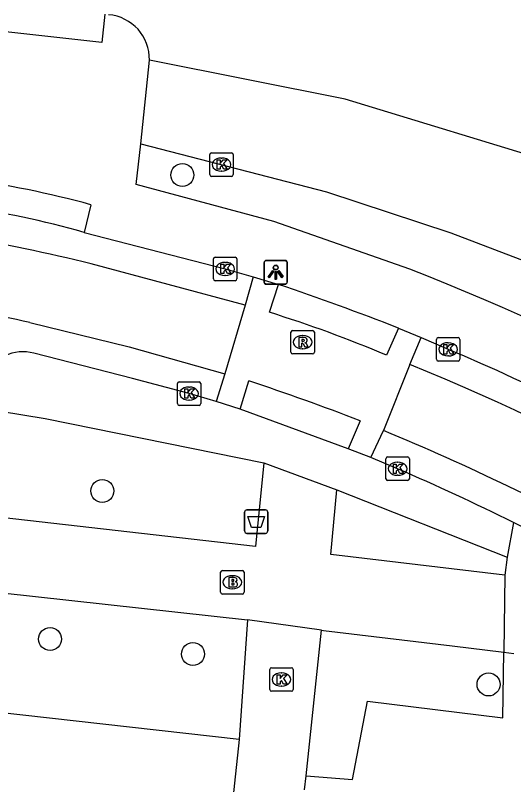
# Model space of a CAD drawing. Extents: x 161928 to 163055, y 386475 to 387428.
# Drawn here: x 162385.54 to 162406.77, y 386717.95 to 386750.74 of the extents above; entities that cross this region are included whole.
import ezdxf

# ---------------------------------------------------------------- set-up
doc = ezdxf.new("R2010")
doc.units = 0
for name, color, linetype in [('IMGEO_Afvalbak', 7, 'Continuous'), ('IMGEO_Boom', 7, 'Continuous'), ('IMGEO_Brandkraan', 7, 'Continuous'), ('IMGEO_Groenvoorziening', 7, 'Continuous'), ('IMGEO_Kolk', 7, 'Continuous'), ('IMGEO_Lichtpunt', 7, 'Continuous'), ('IMGEO_Parkeervlak_open', 7, 'Continuous'), ('IMGEO_Rijbaan_lokaal_gesloten', 7, 'Continuous'), ('IMGEO_Rijbaan_lokaal_open', 7, 'Continuous'), ('IMGEO_Rioolput', 7, 'Continuous'), ('IMGEO_Voetpad_open', 7, 'Continuous')]:
    doc.layers.add(name, color=color, linetype=linetype)

msp = doc.modelspace()

# ---------------------------------------------------------------- linework, layer by layer
at = {"layer": 'IMGEO_Afvalbak'}
for p, q in [((162395.305, 386728.763), (162395.305, 386729.563)), ((162395.305, 386729.563), (162395.305, 386728.763)), ((162395.405, 386729.663), (162396.195, 386729.663)), ((162396.195, 386729.663), (162395.405, 386729.663)), ((162396.295, 386729.563), (162396.295, 386728.763)), ((162396.295, 386728.763), (162396.295, 386729.563)), ((162396.195, 386728.663), (162395.405, 386728.663)), ((162395.405, 386728.663), (162396.195, 386728.663))]:
    msp.add_line(p, q, dxfattribs=at)
msp.add_lwpolyline([(162395.448, 386729.377), (162396.152, 386729.377), (162396.003, 386728.907), (162395.597, 386728.907), (162395.448, 386729.377)], dxfattribs=at)
for centre, start, end in [((162395.405, 386729.563), 90, 180), ((162395.405, 386729.563), 90, 180), ((162396.195, 386729.563), 0, 90), ((162396.195, 386729.563), 360, 90), ((162395.405, 386728.763), 180, 270), ((162395.405, 386728.763), 180, 270), ((162396.195, 386728.763), 270, 0), ((162396.195, 386728.763), 270, 0)]:
    msp.add_arc(centre, 0.1, start, end, dxfattribs=at)
at = {"layer": 'IMGEO_Boom'}
for centre in [(162392.654, 386743.938), (162389.24, 386730.47), (162387.016, 386724.155), (162393.105, 386723.516), (162405.702, 386722.222)]:
    msp.add_circle(centre, 0.489, dxfattribs=at)
at = {"layer": 'IMGEO_Brandkraan'}
for p, q in [((162394.283, 386726.151), (162394.283, 386727.003)), ((162394.358, 386727.077), (162395.21, 386727.077)), ((162395.284, 386727.003), (162395.284, 386726.151)), ((162394.771, 386726.857), (162394.796, 386726.857)), ((162394.794, 386726.297), (162394.769, 386726.297)), ((162395.21, 386726.077), (162394.358, 386726.077))]:
    msp.add_line(p, q, dxfattribs=at)
for points in [[(162394.283, 386726.151), (162394.283, 386727.003)], [(162394.358, 386727.077), (162395.21, 386727.077)], [(162395.284, 386727.003), (162395.284, 386726.151)], [(162394.631, 386726.777), (162394.631, 386726.377), (162394.844, 386726.377)], [(162394.862, 386726.777), (162394.631, 386726.777)], [(162394.81, 386726.696), (162394.756, 386726.696), (162394.756, 386726.62)], [(162394.756, 386726.62), (162394.809, 386726.62)], [(162394.818, 386726.544), (162394.756, 386726.544), (162394.756, 386726.463)], [(162394.756, 386726.463), (162394.818, 386726.463)], [(162395.21, 386726.077), (162394.358, 386726.077)]]:
    msp.add_lwpolyline(points, dxfattribs=at)
for centre, radius, start, end in [((162394.36, 386727.001), 0.0765, 91.552, 178.448), ((162394.36, 386727.001), 0.0765, 91.552, 178.448), ((162395.208, 386727.001), 0.0765, 1.552, 88.448), ((162395.208, 386727.001), 0.0765, 1.552, 88.448), ((162394.811, 386726.658), 0.0379, 267.8285, 90.9355), ((162394.866, 386726.632), 0.145, 59.4692, 91.5367), ((162394.891, 386726.679), 0.0922, 285.5137, 58.1501), ((162394.896, 386726.487), 0.105, 301.3115, 78.989), ((162394.819, 386726.503), 0.0404, 269.8759, 90.5077), ((162394.85, 386726.628), 0.251, 268.6676, 293.5347), ((162394.36, 386726.153), 0.0765, 181.552, 268.448), ((162394.36, 386726.153), 0.0765, 181.552, 268.448), ((162395.208, 386726.153), 0.0765, 271.552, 358.448), ((162395.208, 386726.153), 0.0765, 271.552, 358.448)]:
    msp.add_arc(centre, radius, start, end, dxfattribs=at)
for centre, major_axis, ratio, start_param, end_param in [((162394.77, 386726.577), (-0.387, 0.002), 0.722429, 4.712389, 7.853982), ((162394.795, 386726.577), (-0.39, 0.002), 0.717154, 1.570796, 4.712389)]:
    msp.add_ellipse(centre, major_axis=major_axis, ratio=ratio, start_param=start_param, end_param=end_param, dxfattribs=at)
at = {"layer": 'IMGEO_Groenvoorziening'}
for points in [[(162395.081, 386719.869), (162368.417, 386722.87), (162368.614, 386725.015), (162357.984, 386726.402), (162357.411, 386722.557), (162355.179, 386722.702)], [(162397.924, 386718.328), (162399.908, 386718.167), (162400.545, 386721.503), (162406.309, 386720.802), (162406.356, 386723.597)]]:
    msp.add_lwpolyline(points, dxfattribs=at)
at = {"layer": 'IMGEO_Kolk'}
for p, q in [((162393.821, 386743.955), (162393.821, 386744.807)), ((162393.896, 386744.881), (162394.748, 386744.881)), ((162394.309, 386744.661), (162394.334, 386744.661)), ((162394.822, 386744.807), (162394.822, 386743.955)), ((162394.332, 386744.101), (162394.307, 386744.101)), ((162394.748, 386743.881), (162393.896, 386743.881)), ((162393.978, 386739.507), (162393.978, 386740.359)), ((162394.053, 386740.433), (162394.905, 386740.433)), ((162394.979, 386740.359), (162394.979, 386739.507)), ((162394.466, 386740.213), (162394.491, 386740.213)), ((162394.905, 386739.433), (162394.053, 386739.433)), ((162394.489, 386739.653), (162394.464, 386739.653)), ((162403.481, 386736.081), (162403.481, 386736.933)), ((162403.556, 386737.007), (162404.408, 386737.007)), ((162403.969, 386736.787), (162403.994, 386736.787)), ((162404.482, 386736.933), (162404.482, 386736.081)), ((162403.992, 386736.227), (162403.967, 386736.227)), ((162404.408, 386736.007), (162403.556, 386736.007)), ((162392.515, 386735.119), (162393.367, 386735.119)), ((162392.44, 386734.193), (162392.44, 386735.045)), ((162392.928, 386734.899), (162392.953, 386734.899)), ((162393.441, 386735.045), (162393.441, 386734.193)), ((162393.367, 386734.119), (162392.515, 386734.119)), ((162392.951, 386734.339), (162392.926, 386734.339)), ((162401.327, 386730.992), (162401.327, 386731.844)), ((162401.402, 386731.918), (162402.254, 386731.918)), ((162402.328, 386731.844), (162402.328, 386730.992)), ((162401.815, 386731.698), (162401.84, 386731.698)), ((162402.254, 386730.918), (162401.402, 386730.918)), ((162401.838, 386731.138), (162401.813, 386731.138)), ((162396.375, 386722.005), (162396.375, 386722.857)), ((162396.45, 386722.931), (162397.302, 386722.931)), ((162396.863, 386722.711), (162396.888, 386722.711)), ((162397.376, 386722.857), (162397.376, 386722.005)), ((162396.886, 386722.151), (162396.861, 386722.151)), ((162397.302, 386721.931), (162396.45, 386721.931))]:
    msp.add_line(p, q, dxfattribs=at)
for points in [[(162393.821, 386743.955), (162393.821, 386744.807)], [(162393.896, 386744.881), (162394.748, 386744.881)], [(162394.822, 386744.807), (162394.822, 386743.955)], [(162394.142, 386744.581), (162394.265, 386744.581), (162394.265, 386744.43), (162394.395, 386744.581), (162394.559, 386744.581), (162394.413, 386744.43), (162394.566, 386744.181), (162394.414, 386744.181), (162394.329, 386744.345), (162394.265, 386744.278), (162394.265, 386744.181), (162394.142, 386744.181), (162394.142, 386744.581)], [(162394.748, 386743.881), (162393.896, 386743.881)], [(162393.978, 386739.507), (162393.978, 386740.359)], [(162394.053, 386740.433), (162394.905, 386740.433)], [(162394.979, 386740.359), (162394.979, 386739.507)], [(162394.299, 386740.133), (162394.422, 386740.133), (162394.422, 386739.982), (162394.552, 386740.133), (162394.716, 386740.133), (162394.57, 386739.982), (162394.723, 386739.733), (162394.571, 386739.733), (162394.486, 386739.897), (162394.422, 386739.83), (162394.422, 386739.733), (162394.299, 386739.733), (162394.299, 386740.133)], [(162394.905, 386739.433), (162394.053, 386739.433)], [(162403.481, 386736.081), (162403.481, 386736.933)], [(162403.556, 386737.007), (162404.408, 386737.007)], [(162404.482, 386736.933), (162404.482, 386736.081)], [(162403.802, 386736.707), (162403.925, 386736.707), (162403.925, 386736.556), (162404.055, 386736.707), (162404.219, 386736.707), (162404.073, 386736.556), (162404.226, 386736.307), (162404.074, 386736.307), (162403.989, 386736.471), (162403.925, 386736.404), (162403.925, 386736.307), (162403.802, 386736.307), (162403.802, 386736.707)], [(162404.408, 386736.007), (162403.556, 386736.007)], [(162392.515, 386735.119), (162393.367, 386735.119)], [(162392.44, 386734.193), (162392.44, 386735.045)], [(162392.761, 386734.819), (162392.884, 386734.819), (162392.884, 386734.668), (162393.014, 386734.819), (162393.178, 386734.819), (162393.032, 386734.668), (162393.185, 386734.419), (162393.033, 386734.419), (162392.948, 386734.583), (162392.884, 386734.516), (162392.884, 386734.419), (162392.761, 386734.419), (162392.761, 386734.819)], [(162393.441, 386735.045), (162393.441, 386734.193)], [(162393.367, 386734.119), (162392.515, 386734.119)], [(162401.327, 386730.992), (162401.327, 386731.844)], [(162401.402, 386731.918), (162402.254, 386731.918)], [(162402.328, 386731.844), (162402.328, 386730.992)], [(162401.648, 386731.618), (162401.771, 386731.618), (162401.771, 386731.467), (162401.901, 386731.618), (162402.065, 386731.618), (162401.919, 386731.467), (162402.072, 386731.218), (162401.92, 386731.218), (162401.835, 386731.382), (162401.771, 386731.315), (162401.771, 386731.218), (162401.648, 386731.218), (162401.648, 386731.618)], [(162402.254, 386730.918), (162401.402, 386730.918)], [(162396.375, 386722.005), (162396.375, 386722.857)], [(162396.45, 386722.931), (162397.302, 386722.931)], [(162396.696, 386722.631), (162396.819, 386722.631), (162396.819, 386722.48), (162396.949, 386722.631), (162397.113, 386722.631), (162396.967, 386722.48), (162397.12, 386722.231), (162396.968, 386722.231), (162396.883, 386722.395), (162396.819, 386722.328), (162396.819, 386722.231), (162396.696, 386722.231), (162396.696, 386722.631)], [(162397.376, 386722.857), (162397.376, 386722.005)], [(162397.302, 386721.931), (162396.45, 386721.931)]]:
    msp.add_lwpolyline(points, dxfattribs=at)
for centre, start, end in [((162393.898, 386744.805), 91.552, 178.448), ((162393.898, 386744.805), 91.552, 178.448), ((162394.746, 386744.805), 1.552, 88.448), ((162394.746, 386744.805), 1.552, 88.448), ((162393.898, 386743.957), 181.552, 268.448), ((162393.898, 386743.957), 181.552, 268.448), ((162394.746, 386743.957), 271.552, 358.448), ((162394.746, 386743.957), 271.552, 358.448), ((162394.055, 386740.357), 91.552, 178.448), ((162394.055, 386740.357), 91.552, 178.448), ((162394.903, 386740.357), 1.552, 88.448), ((162394.903, 386740.357), 1.552, 88.448), ((162394.055, 386739.509), 181.552, 268.448), ((162394.055, 386739.509), 181.552, 268.448), ((162394.903, 386739.509), 271.552, 358.448), ((162394.903, 386739.509), 271.552, 358.448), ((162403.558, 386736.931), 91.552, 178.448), ((162403.558, 386736.931), 91.552, 178.448), ((162404.406, 386736.931), 1.552, 88.448), ((162404.406, 386736.931), 1.552, 88.448), ((162403.558, 386736.083), 181.552, 268.448), ((162403.558, 386736.083), 181.552, 268.448), ((162404.406, 386736.083), 271.552, 358.448), ((162404.406, 386736.083), 271.552, 358.448), ((162392.517, 386735.043), 91.552, 178.448), ((162392.517, 386735.043), 91.552, 178.448), ((162393.365, 386735.043), 1.552, 88.448), ((162393.365, 386735.043), 1.552, 88.448), ((162392.517, 386734.195), 181.552, 268.448), ((162392.517, 386734.195), 181.552, 268.448), ((162393.365, 386734.195), 271.552, 358.448), ((162393.365, 386734.195), 271.552, 358.448), ((162401.404, 386731.842), 91.552, 178.448), ((162401.404, 386731.842), 91.552, 178.448), ((162402.252, 386731.842), 1.552, 88.448), ((162402.252, 386731.842), 1.552, 88.448), ((162401.404, 386730.994), 181.552, 268.448), ((162401.404, 386730.994), 181.552, 268.448), ((162402.252, 386730.994), 271.552, 358.448), ((162402.252, 386730.994), 271.552, 358.448), ((162396.452, 386722.855), 91.552, 178.448), ((162396.452, 386722.855), 91.552, 178.448), ((162397.3, 386722.855), 1.552, 88.448), ((162397.3, 386722.855), 1.552, 88.448), ((162396.452, 386722.007), 181.552, 268.448), ((162396.452, 386722.007), 181.552, 268.448), ((162397.3, 386722.007), 271.552, 358.448), ((162397.3, 386722.007), 271.552, 358.448)]:
    msp.add_arc(centre, 0.0765, start, end, dxfattribs=at)
for centre, major_axis, ratio, start_param, end_param in [((162394.308, 386744.381), (-0.387, 0.002), 0.722429, 4.712389, 7.853982), ((162394.333, 386744.381), (-0.39, 0.002), 0.717154, 1.570796, 4.712389), ((162394.465, 386739.933), (-0.387, 0.002), 0.722429, 4.712389, 7.853982), ((162394.49, 386739.933), (-0.39, 0.002), 0.717154, 1.570796, 4.712389), ((162403.968, 386736.507), (-0.387, 0.002), 0.722429, 4.712389, 7.853982), ((162403.993, 386736.507), (-0.39, 0.002), 0.717154, 1.570796, 4.712389), ((162392.927, 386734.619), (-0.387, 0.002), 0.722429, 4.712389, 7.853982), ((162392.952, 386734.619), (-0.39, 0.002), 0.717154, 1.570796, 4.712389), ((162401.814, 386731.418), (-0.387, 0.002), 0.722429, 4.712389, 7.853982), ((162401.839, 386731.418), (-0.39, 0.002), 0.717154, 1.570796, 4.712389), ((162396.862, 386722.431), (-0.387, 0.002), 0.722429, 4.712389, 7.853982), ((162396.887, 386722.431), (-0.39, 0.002), 0.717154, 1.570796, 4.712389)]:
    msp.add_ellipse(centre, major_axis=major_axis, ratio=ratio, start_param=start_param, end_param=end_param, dxfattribs=at)
at = {"layer": 'IMGEO_Lichtpunt'}
for p, q in [((162396.126, 386740.185), (162396.126, 386739.378)), ((162396.126, 386740.185), (162396.126, 386739.378)), ((162396.137, 386740.205), (162396.137, 386739.398)), ((162396.137, 386740.205), (162396.137, 386739.398)), ((162397.028, 386740.28), (162396.22, 386740.28)), ((162397.028, 386740.28), (162396.22, 386740.28)), ((162397.039, 386740.3), (162396.231, 386740.3)), ((162397.039, 386740.3), (162396.231, 386740.3)), ((162397.122, 386739.378), (162397.122, 386740.185)), ((162397.122, 386739.378), (162397.122, 386740.185)), ((162397.133, 386739.398), (162397.133, 386740.205)), ((162397.133, 386739.398), (162397.133, 386740.205)), ((162396.22, 386739.284), (162397.028, 386739.284)), ((162396.22, 386739.284), (162397.028, 386739.284)), ((162396.231, 386739.304), (162397.039, 386739.304)), ((162396.231, 386739.304), (162397.039, 386739.304))]:
    msp.add_line(p, q, dxfattribs=at)
for points in [[(162396.5, 386739.849), (162396.539, 386739.821), (162396.351, 386739.559), (162396.313, 386739.586), (162396.5, 386739.849)], [(162396.511, 386739.869), (162396.55, 386739.841), (162396.362, 386739.579), (162396.324, 386739.606), (162396.511, 386739.869)], [(162396.602, 386739.801), (162396.649, 386739.801), (162396.649, 386739.479), (162396.602, 386739.479), (162396.602, 386739.801)], [(162396.613, 386739.821), (162396.66, 386739.821), (162396.66, 386739.499), (162396.613, 386739.499), (162396.613, 386739.821)], [(162396.712, 386739.821), (162396.75, 386739.848), (162396.937, 386739.586), (162396.898, 386739.558), (162396.712, 386739.821)], [(162396.723, 386739.841), (162396.761, 386739.868), (162396.948, 386739.606), (162396.909, 386739.578), (162396.723, 386739.841)]]:
    msp.add_lwpolyline(points, dxfattribs=at)
for centre in [(162396.625, 386739.983), (162396.636, 386740.003)]:
    msp.add_circle(centre, 0.0994, dxfattribs=at)
for centre, start, end in [((162396.22, 386740.185), 90, 180), ((162396.22, 386740.185), 90, 180), ((162396.231, 386740.205), 90, 180), ((162396.231, 386740.205), 90, 180), ((162397.028, 386740.185), 0, 90), ((162397.028, 386740.185), 0, 90), ((162397.039, 386740.205), 0, 90), ((162397.039, 386740.205), 0, 90), ((162396.22, 386739.378), 180, 270), ((162396.22, 386739.378), 180, 270), ((162396.231, 386739.398), 180, 270), ((162396.231, 386739.398), 180, 270), ((162397.028, 386739.378), 270, 0), ((162397.028, 386739.378), 270, 360), ((162397.039, 386739.398), 270, 0), ((162397.039, 386739.398), 270, 360)]:
    msp.add_arc(centre, 0.0946, start, end, dxfattribs=at)
at = {"layer": 'IMGEO_Parkeervlak_open'}
msp.add_lwpolyline([(162390.888, 386745.271), (162398.798, 386743.22), (162404.097, 386741.469), (162412.615, 386738.22), (162420.533, 386734.261), (162426.448, 386730.743), (162430.833, 386727.998)], dxfattribs=at)
at = {"layer": 'IMGEO_Rijbaan_lokaal_gesloten'}
for points in [[(162388.472, 386741.492), (162394.479, 386739.933), (162395.668, 386739.603)], [(162395.336, 386738.394), (162388.771, 386740.149)], [(162386.151, 386737.65), (162390.382, 386736.608), (162394.468, 386735.468)], [(162402.836, 386737.006), (162403.982, 386736.507)], [(162394.09, 386734.283), (162392.941, 386734.619), (162390.525, 386735.264), (162386.319, 386736.346)], [(162399.719, 386732.259), (162395.118, 386733.952)], [(162401.828, 386731.418), (162400.686, 386731.89)]]:
    msp.add_lwpolyline(points, dxfattribs=at)
for centre, radius, start, end in [((162378.695, 386707.488), 35.382, 73.9587, 82.7142), ((162369.343, 386661.346), 81.163, 76.15084, 84.29178), ((162370.044, 386664.166), 75.229, 77.63684, 84.6678), ((162354.286, 386614.676), 131.636, 68.81261, 71.18343), ((162385.866, 386734.559), 1.844, 75.793, 114.9734), ((162367.596, 386650.211), 93.653, 52.32138, 67.13774), ((162368.606, 386652.16), 90.244, 51.53127, 68.04338), ((162363.091, 386640.788), 99.83, 60.8416, 67.54691), ((162354.817, 386623.53), 117.685, 63.80871, 66.4555), ((162362.526, 386640.098), 99.416, 60.84133, 63.58095)]:
    msp.add_arc(centre, radius, start, end, dxfattribs=at)
at = {"layer": 'IMGEO_Rijbaan_lokaal_open'}
for points in [[(162432.185, 386733.626), (162426.838, 386736.44), (162415.458, 386742.101), (162408.722, 386744.391), (162399.59, 386747.169), (162391.249, 386748.837)], [(162395.668, 386739.603), (162395.336, 386738.394)], [(162395.668, 386739.603), (162396.744, 386739.277)], [(162396.361, 386738.086), (162396.744, 386739.277)], [(162395.336, 386738.394), (162394.468, 386735.468)], [(162401.862, 386737.414), (162401.351, 386736.26)], [(162401.862, 386737.414), (162402.836, 386737.006)], [(162402.349, 386735.858), (162402.836, 386737.006)], [(162402.349, 386735.858), (162401.219, 386733.05)], [(162394.468, 386735.468), (162394.09, 386734.283)], [(162395.118, 386733.952), (162395.489, 386735.161)], [(162395.118, 386733.952), (162394.09, 386734.283)], [(162400.226, 386733.465), (162399.719, 386732.259)], [(162400.686, 386731.89), (162401.219, 386733.05)], [(162400.686, 386731.89), (162399.719, 386732.259)]]:
    msp.add_lwpolyline(points, dxfattribs=at)
for centre, radius, start, end in [((162389.35, 386748.879), 1.899, 358.7406, 85.1159), ((162379.489, 386684.248), 56.42, 67.2018, 72.5999), ((162361.922, 386633.944), 106.637, 68.94916, 71.6528)]:
    msp.add_arc(centre, radius, start, end, dxfattribs=at)
at = {"layer": 'IMGEO_Rioolput'}
for p, q in [((162397.279, 386736.384), (162397.279, 386737.236)), ((162397.354, 386737.31), (162398.206, 386737.31)), ((162397.767, 386737.09), (162397.792, 386737.09)), ((162398.28, 386737.236), (162398.28, 386736.384)), ((162397.79, 386736.53), (162397.765, 386736.53)), ((162398.206, 386736.31), (162397.354, 386736.31))]:
    msp.add_line(p, q, dxfattribs=at)
for points in [[(162397.279, 386736.384), (162397.279, 386737.236)], [(162397.354, 386737.31), (162398.206, 386737.31)], [(162398.28, 386737.236), (162398.28, 386736.384)], [(162397.868, 386737.008), (162397.616, 386737.01), (162397.616, 386736.61)], [(162397.616, 386736.61), (162397.74, 386736.61), (162397.74, 386736.772), (162397.751, 386736.772)], [(162397.794, 386736.929), (162397.74, 386736.929), (162397.74, 386736.848)], [(162397.74, 386736.848), (162397.792, 386736.848)], [(162397.798, 386736.743), (162397.869, 386736.61), (162398.009, 386736.61), (162397.944, 386736.736)], [(162398.206, 386736.31), (162397.354, 386736.31)]]:
    msp.add_lwpolyline(points, dxfattribs=at)
for centre, radius, start, end in [((162397.356, 386737.234), 0.0765, 91.552, 178.448), ((162397.356, 386737.234), 0.0765, 91.552, 178.448), ((162398.204, 386737.234), 0.0765, 1.552, 88.448), ((162398.204, 386737.234), 0.0765, 1.552, 88.448), ((162397.75, 386736.719), 0.0533, 26.0293, 88.6989), ((162397.776, 386737.037), 0.19, 274.7715, 282.9687), ((162397.8, 386736.833), 0.0964, 77.0061, 93.1865), ((162397.814, 386736.89), 0.0378, 276.6634, 79.6772), ((162397.867, 386736.898), 0.109, 350.3612, 89.416), ((162397.865, 386736.898), 0.112, 277.5842, 350.9817), ((162397.849, 386736.683), 0.108, 29.5134, 73.7905), ((162397.356, 386736.386), 0.0765, 181.552, 268.448), ((162397.356, 386736.386), 0.0765, 181.552, 268.448), ((162398.204, 386736.386), 0.0765, 271.552, 358.448), ((162398.204, 386736.386), 0.0765, 271.552, 358.448)]:
    msp.add_arc(centre, radius, start, end, dxfattribs=at)
for centre, major_axis, ratio, start_param, end_param in [((162397.766, 386736.81), (-0.387, 0.002), 0.722429, 4.712389, 7.853982), ((162397.791, 386736.81), (-0.39, 0.002), 0.717154, 1.570796, 4.712389)]:
    msp.add_ellipse(centre, major_axis=major_axis, ratio=ratio, start_param=start_param, end_param=end_param, dxfattribs=at)
at = {"layer": 'IMGEO_Voetpad_open'}
for points in [[(162389.343, 386750.792), (162389.221, 386749.593), (162380.37, 386750.562), (162380.485, 386751.792)], [(162390.888, 386745.271), (162391.249, 386748.837)], [(162402.345, 386739.919), (162396.548, 386741.952), (162390.681, 386743.54), (162390.888, 386745.271)], [(162388.757, 386742.672), (162388.472, 386741.492)], [(162396.12, 386731.664), (162395.767, 386728.098), (162381.186, 386729.766), (162356.15, 386732.52), (162356.789, 386737.505)], [(162356.789, 386737.505), (162373.562, 386735.509), (162380.048, 386734.665), (162386.801, 386733.564), (162396.12, 386731.664)], [(162396.12, 386731.664), (162399.235, 386730.513)], [(162406.39, 386726.879), (162398.983, 386727.763), (162399.235, 386730.513)], [(162399.235, 386730.513), (162406.498, 386727.644)], [(162355.858, 386729.333), (162356.309, 386729.283), (162395.425, 386724.974)], [(162406.76, 386729.132), (162406.498, 386727.644)], [(162406.498, 386727.644), (162406.39, 386726.879)], [(162406.39, 386726.879), (162406.356, 386723.597)], [(162395.425, 386724.974), (162395.081, 386719.869)], [(162398.579, 386724.529), (162395.425, 386724.974)], [(162397.924, 386718.328), (162398.579, 386724.529)], [(162398.579, 386724.529), (162398.674, 386724.518), (162404.155, 386723.864), (162406.356, 386723.597)], [(162406.356, 386723.597), (162406.78, 386723.545)], [(162395.081, 386719.869), (162394.878, 386718.02), (162394.818, 386717.477), (162394.079, 386710.869), (162394.064, 386710.734)], [(162397.858, 386717.736), (162397.924, 386718.328)]]:
    msp.add_lwpolyline(points, dxfattribs=at)
for centre, radius, start, end in [((162376.67, 386697.827), 46.445, 74.9151, 81.7689), ((162368.087, 386651.19), 95.113, 52.44867, 68.88884)]:
    msp.add_arc(centre, radius, start, end, dxfattribs=at)

doc.saveas('drawing.dxf')
